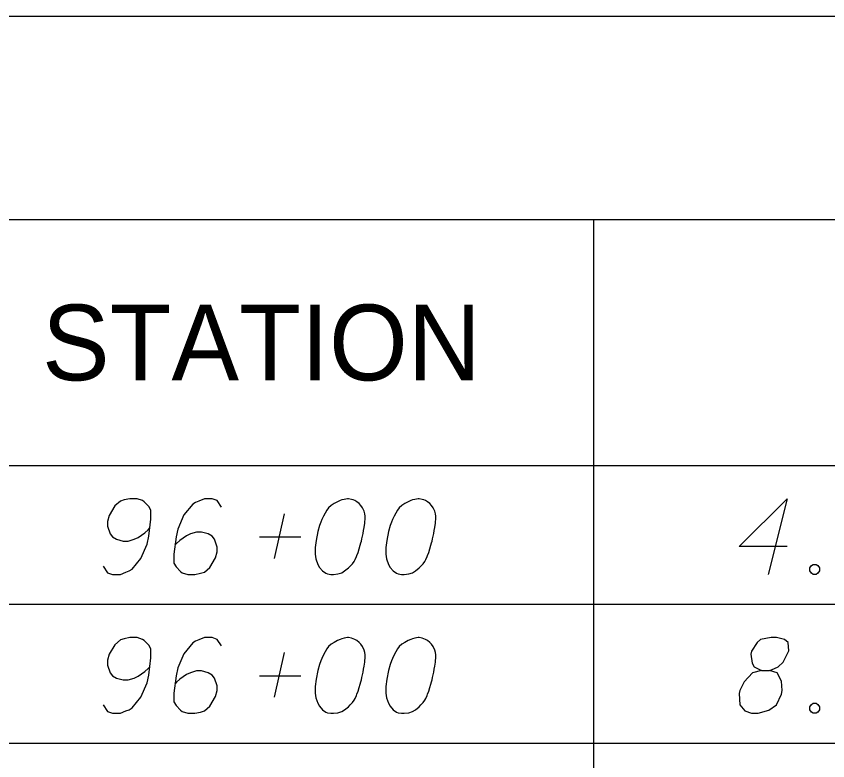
# Model space of a CAD drawing. Extents: x 2074207 to 2076812, y 516372 to 523312.
# Drawn here: x 2076345.6 to 2076397, y 519547.9 to 519595.1 of the extents above; entities that cross this region are included whole.
import ezdxf

# ---------------------------------------------------------------- set-up
doc = ezdxf.new("R2010")
doc.units = 0
for name, color, linetype in [('Prop DirtTable_ Soil Test Results - Outline (Major)', 7, 'Continuous'), ('Prop DirtTable_ Soil Test Results - Outline (Minor)', 7, 'Continuous'), ('Prop DirtTable_ Soil Test Results - Tx (Header - Small)', 7, 'Continuous'), ('Prop DirtTable_ Soil Test Results - Tx (Sample Data)', 7, 'Continuous')]:
    doc.layers.add(name, color=color, linetype=linetype)

msp = doc.modelspace()

# ---------------------------------------------------------------- linework, layer by layer
at = {"layer": 'Prop DirtTable_ Soil Test Results - Outline (Major)'}
for p, q in [((2076260.609, 519595.085), (2076811.903, 519595.085)), ((2076260.609, 519566.6), (2076811.903, 519566.6)), ((2076260.609, 519566.6), (2076811.903, 519566.6))]:
    msp.add_line(p, q, dxfattribs=at)
at = {"layer": 'Prop DirtTable_ Soil Test Results - Outline (Minor)'}
for p, q in [((2076260.609, 519582.2), (2076811.903, 519582.2)), ((2076382.2, 519582.2), (2076382.2, 519557.8)), ((2076260.609, 519557.8), (2076811.903, 519557.8)), ((2076260.609, 519557.8), (2076811.903, 519557.8)), ((2076382.2, 519557.8), (2076382.2, 519549)), ((2076260.609, 519549), (2076811.903, 519549)), ((2076260.609, 519549), (2076811.903, 519549)), ((2076382.2, 519549), (2076382.2, 519540.2))]:
    msp.add_line(p, q, dxfattribs=at)
at = {"layer": 'Prop DirtTable_ Soil Test Results - Tx (Sample Data)'}
for points in [[(2076351.116, 519560.22), (2076351.398, 519559.804), (2076351.715, 519559.691), (2076352.209, 519559.691), (2076352.562, 519559.842), (2076352.774, 519559.918), (2076352.95, 519560.031), (2076353.514, 519560.711), (2076353.902, 519561.618), (2076354.008, 519562.11), (2076354.149, 519563.206), (2076354.149, 519563.773), (2076354.008, 519564), (2076353.726, 519564.302), (2076353.62, 519564.378), (2076353.267, 519564.491), (2076352.809, 519564.491), (2076352.456, 519564.415), (2076352.209, 519564.34), (2076351.856, 519564.037), (2076351.504, 519563.433), (2076351.398, 519563.055), (2076351.398, 519562.752), (2076351.574, 519562.261), (2076351.715, 519562.072), (2076351.962, 519561.921), (2076352.386, 519561.807), (2076352.703, 519561.807), (2076353.091, 519561.921), (2076353.338, 519562.034), (2076353.761, 519562.337), (2076353.973, 519562.526), (2076354.079, 519562.639)], [(2076358.629, 519563.962), (2076358.347, 519564.378), (2076358.03, 519564.491), (2076357.536, 519564.491), (2076357.183, 519564.34), (2076356.971, 519564.264), (2076356.795, 519564.151), (2076356.231, 519563.47), (2076355.843, 519562.563), (2076355.737, 519562.072), (2076355.596, 519560.976), (2076355.596, 519560.409), (2076355.737, 519560.182), (2076356.019, 519559.88), (2076356.125, 519559.804), (2076356.478, 519559.691), (2076356.936, 519559.691), (2076357.289, 519559.767), (2076357.536, 519559.842), (2076357.889, 519560.144), (2076358.241, 519560.749), (2076358.347, 519561.127), (2076358.347, 519561.43), (2076358.171, 519561.921), (2076358.03, 519562.11), (2076357.783, 519562.261), (2076357.359, 519562.374), (2076357.042, 519562.374), (2076356.654, 519562.261), (2076356.407, 519562.148), (2076355.984, 519561.845), (2076355.772, 519561.656), (2076355.666, 519561.543)], [(2076366.672, 519564.491), (2076366.602, 519564.491), (2076366.39, 519564.453), (2076366.249, 519564.415), (2076366.143, 519564.378), (2076365.967, 519564.302), (2076365.755, 519564.189), (2076365.579, 519564.075), (2076365.402, 519563.924), (2076365.296, 519563.773), (2076365.191, 519563.584), (2076365.085, 519563.395), (2076364.979, 519563.168), (2076364.908, 519563.017), (2076364.838, 519562.79), (2076364.732, 519562.412), (2076364.626, 519561.845), (2076364.556, 519561.392), (2076364.556, 519560.976), (2076364.591, 519560.674), (2076364.732, 519560.333), (2076364.838, 519560.144), (2076365.014, 519559.918), (2076365.226, 519559.767), (2076365.332, 519559.729), (2076365.543, 519559.691), (2076365.72, 519559.691), (2076366.002, 519559.729), (2076366.249, 519559.804), (2076366.425, 519559.918), (2076366.672, 519560.107), (2076366.778, 519560.22), (2076366.919, 519560.371), (2076367.025, 519560.522), (2076367.095, 519560.636), (2076367.166, 519560.825), (2076367.201, 519560.9), (2076367.272, 519561.089), (2076367.342, 519561.316), (2076367.413, 519561.543), (2076367.448, 519561.694), (2076367.483, 519561.807), (2076367.519, 519561.959), (2076367.589, 519562.299), (2076367.625, 519562.488), (2076367.66, 519562.677), (2076367.695, 519562.941), (2076367.73, 519563.281), (2076367.73, 519563.395), (2076367.695, 519563.546), (2076367.66, 519563.697), (2076367.554, 519563.924), (2076367.448, 519564.075), (2076367.342, 519564.189), (2076367.201, 519564.302), (2076367.06, 519564.378), (2076366.954, 519564.415), (2076366.849, 519564.453), (2076366.672, 519564.491)], [(2076371.152, 519564.491), (2076371.082, 519564.491), (2076370.87, 519564.453), (2076370.729, 519564.415), (2076370.623, 519564.378), (2076370.447, 519564.302), (2076370.235, 519564.189), (2076370.059, 519564.075), (2076369.882, 519563.924), (2076369.776, 519563.773), (2076369.671, 519563.584), (2076369.565, 519563.395), (2076369.459, 519563.168), (2076369.388, 519563.017), (2076369.318, 519562.79), (2076369.212, 519562.412), (2076369.106, 519561.845), (2076369.036, 519561.392), (2076369.036, 519560.976), (2076369.071, 519560.674), (2076369.212, 519560.333), (2076369.318, 519560.144), (2076369.494, 519559.918), (2076369.706, 519559.767), (2076369.812, 519559.729), (2076370.023, 519559.691), (2076370.2, 519559.691), (2076370.482, 519559.729), (2076370.729, 519559.804), (2076370.905, 519559.918), (2076371.152, 519560.107), (2076371.258, 519560.22), (2076371.399, 519560.371), (2076371.505, 519560.522), (2076371.575, 519560.636), (2076371.646, 519560.825), (2076371.681, 519560.9), (2076371.752, 519561.089), (2076371.822, 519561.316), (2076371.893, 519561.543), (2076371.928, 519561.694), (2076371.963, 519561.807), (2076371.999, 519561.959), (2076372.069, 519562.299), (2076372.105, 519562.488), (2076372.14, 519562.677), (2076372.175, 519562.941), (2076372.21, 519563.281), (2076372.21, 519563.395), (2076372.175, 519563.546), (2076372.14, 519563.697), (2076372.034, 519563.924), (2076371.928, 519564.075), (2076371.822, 519564.189), (2076371.681, 519564.302), (2076371.54, 519564.378), (2076371.434, 519564.415), (2076371.329, 519564.453), (2076371.152, 519564.491)], [(2076394.469, 519561.467), (2076391.436, 519561.467), (2076394.469, 519564.491), (2076393.27, 519559.691)], [(2076361.98, 519560.711), (2076362.615, 519563.546)], [(2076361.028, 519562.072), (2076363.638, 519562.072)], [(2076396.127, 519560.333), (2076396.304, 519560.333), (2076396.409, 519560.258), (2076396.515, 519560.107), (2076396.515, 519559.918), (2076396.409, 519559.767), (2076396.304, 519559.691), (2076396.127, 519559.691), (2076396.021, 519559.767), (2076395.916, 519559.918), (2076395.916, 519560.107), (2076396.021, 519560.258), (2076396.127, 519560.333)], [(2076351.116, 519551.42), (2076351.398, 519551.004), (2076351.715, 519550.891), (2076352.209, 519550.891), (2076352.562, 519551.042), (2076352.774, 519551.118), (2076352.95, 519551.231), (2076353.514, 519551.911), (2076353.902, 519552.818), (2076354.008, 519553.31), (2076354.149, 519554.406), (2076354.149, 519554.973), (2076354.008, 519555.2), (2076353.726, 519555.502), (2076353.62, 519555.578), (2076353.267, 519555.691), (2076352.809, 519555.691), (2076352.456, 519555.615), (2076352.209, 519555.54), (2076351.856, 519555.237), (2076351.504, 519554.633), (2076351.398, 519554.255), (2076351.398, 519553.952), (2076351.574, 519553.461), (2076351.715, 519553.272), (2076351.962, 519553.121), (2076352.386, 519553.007), (2076352.703, 519553.007), (2076353.091, 519553.121), (2076353.338, 519553.234), (2076353.761, 519553.537), (2076353.973, 519553.726), (2076354.079, 519553.839)], [(2076358.629, 519555.162), (2076358.347, 519555.578), (2076358.03, 519555.691), (2076357.536, 519555.691), (2076357.183, 519555.54), (2076356.971, 519555.464), (2076356.795, 519555.351), (2076356.231, 519554.67), (2076355.843, 519553.763), (2076355.737, 519553.272), (2076355.596, 519552.176), (2076355.596, 519551.609), (2076355.737, 519551.382), (2076356.019, 519551.08), (2076356.125, 519551.004), (2076356.478, 519550.891), (2076356.936, 519550.891), (2076357.289, 519550.967), (2076357.536, 519551.042), (2076357.889, 519551.344), (2076358.241, 519551.949), (2076358.347, 519552.327), (2076358.347, 519552.63), (2076358.171, 519553.121), (2076358.03, 519553.31), (2076357.783, 519553.461), (2076357.359, 519553.574), (2076357.042, 519553.574), (2076356.654, 519553.461), (2076356.407, 519553.348), (2076355.984, 519553.045), (2076355.772, 519552.856), (2076355.666, 519552.743)], [(2076366.672, 519555.691), (2076366.602, 519555.691), (2076366.39, 519555.653), (2076366.249, 519555.615), (2076366.143, 519555.578), (2076365.967, 519555.502), (2076365.755, 519555.389), (2076365.579, 519555.275), (2076365.402, 519555.124), (2076365.296, 519554.973), (2076365.191, 519554.784), (2076365.085, 519554.595), (2076364.979, 519554.368), (2076364.908, 519554.217), (2076364.838, 519553.99), (2076364.732, 519553.612), (2076364.626, 519553.045), (2076364.556, 519552.592), (2076364.556, 519552.176), (2076364.591, 519551.874), (2076364.732, 519551.533), (2076364.838, 519551.344), (2076365.014, 519551.118), (2076365.226, 519550.967), (2076365.332, 519550.929), (2076365.543, 519550.891), (2076365.72, 519550.891), (2076366.002, 519550.929), (2076366.249, 519551.004), (2076366.425, 519551.118), (2076366.672, 519551.307), (2076366.778, 519551.42), (2076366.919, 519551.571), (2076367.025, 519551.722), (2076367.095, 519551.836), (2076367.166, 519552.025), (2076367.201, 519552.1), (2076367.272, 519552.289), (2076367.342, 519552.516), (2076367.413, 519552.743), (2076367.448, 519552.894), (2076367.483, 519553.007), (2076367.519, 519553.159), (2076367.589, 519553.499), (2076367.625, 519553.688), (2076367.66, 519553.877), (2076367.695, 519554.141), (2076367.73, 519554.481), (2076367.73, 519554.595), (2076367.695, 519554.746), (2076367.66, 519554.897), (2076367.554, 519555.124), (2076367.448, 519555.275), (2076367.342, 519555.389), (2076367.201, 519555.502), (2076367.06, 519555.578), (2076366.954, 519555.615), (2076366.849, 519555.653), (2076366.672, 519555.691)], [(2076371.152, 519555.691), (2076371.082, 519555.691), (2076370.87, 519555.653), (2076370.729, 519555.615), (2076370.623, 519555.578), (2076370.447, 519555.502), (2076370.235, 519555.389), (2076370.059, 519555.275), (2076369.882, 519555.124), (2076369.776, 519554.973), (2076369.671, 519554.784), (2076369.565, 519554.595), (2076369.459, 519554.368), (2076369.388, 519554.217), (2076369.318, 519553.99), (2076369.212, 519553.612), (2076369.106, 519553.045), (2076369.036, 519552.592), (2076369.036, 519552.176), (2076369.071, 519551.874), (2076369.212, 519551.533), (2076369.318, 519551.344), (2076369.494, 519551.118), (2076369.706, 519550.967), (2076369.812, 519550.929), (2076370.023, 519550.891), (2076370.2, 519550.891), (2076370.482, 519550.929), (2076370.729, 519551.004), (2076370.905, 519551.118), (2076371.152, 519551.307), (2076371.258, 519551.42), (2076371.399, 519551.571), (2076371.505, 519551.722), (2076371.575, 519551.836), (2076371.646, 519552.025), (2076371.681, 519552.1), (2076371.752, 519552.289), (2076371.822, 519552.516), (2076371.893, 519552.743), (2076371.928, 519552.894), (2076371.963, 519553.007), (2076371.999, 519553.159), (2076372.069, 519553.499), (2076372.105, 519553.688), (2076372.14, 519553.877), (2076372.175, 519554.141), (2076372.21, 519554.481), (2076372.21, 519554.595), (2076372.175, 519554.746), (2076372.14, 519554.897), (2076372.034, 519555.124), (2076371.928, 519555.275), (2076371.822, 519555.389), (2076371.681, 519555.502), (2076371.54, 519555.578), (2076371.434, 519555.615), (2076371.329, 519555.653), (2076371.152, 519555.691)], [(2076392.847, 519553.612), (2076393.34, 519553.612), (2076393.482, 519553.65), (2076393.905, 519553.839), (2076394.222, 519554.141), (2076394.575, 519554.859), (2076394.54, 519555.389), (2076394.293, 519555.578), (2076393.799, 519555.691), (2076393.446, 519555.691), (2076392.776, 519555.578), (2076392.564, 519555.389), (2076392.212, 519554.822), (2076392.176, 519554.633), (2076392.247, 519554.066), (2076392.388, 519553.839), (2076392.847, 519553.612), (2076392.282, 519553.461), (2076391.753, 519552.894), (2076391.471, 519552.327), (2076391.436, 519552.138), (2076391.471, 519551.42), (2076391.788, 519551.042), (2076392.212, 519550.891), (2076392.635, 519550.891), (2076393.305, 519551.08), (2076393.799, 519551.42), (2076394.117, 519552.1), (2076394.152, 519552.327), (2076394.117, 519552.932), (2076393.834, 519553.461), (2076393.34, 519553.612)], [(2076361.98, 519551.911), (2076362.615, 519554.746)], [(2076361.028, 519553.272), (2076363.638, 519553.272)], [(2076396.127, 519551.533), (2076396.304, 519551.533), (2076396.409, 519551.458), (2076396.515, 519551.307), (2076396.515, 519551.118), (2076396.409, 519550.967), (2076396.304, 519550.891), (2076396.127, 519550.891), (2076396.021, 519550.967), (2076395.916, 519551.118), (2076395.916, 519551.307), (2076396.021, 519551.458), (2076396.127, 519551.533)]]:
    msp.add_lwpolyline(points, dxfattribs=at)

# ---------------------------------------------------------------- texts
at = {"layer": 'Prop DirtTable_ Soil Test Results - Tx (Header - Small)'}
msp.add_text('STATION', height=4.8, dxfattribs=at).set_placement((2076347.248, 519572))

doc.saveas('drawing.dxf')
